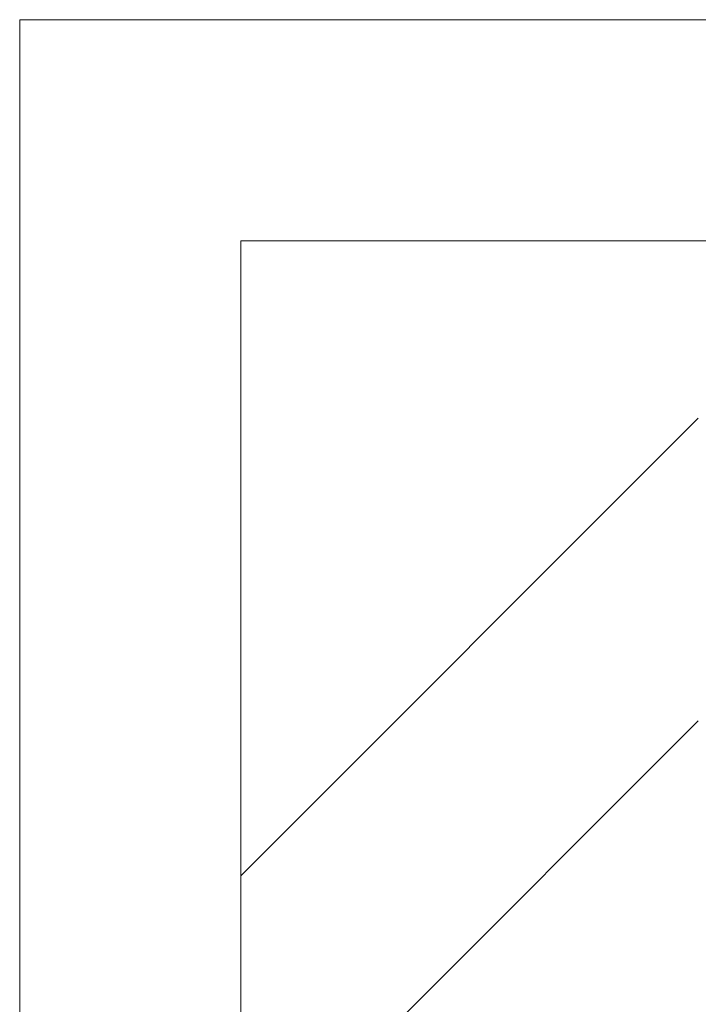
# Model space of a CAD drawing. Header units: millimetres. Extents: x -21522 to 71342, y -39668 to 2056.
# Tile 204 of 656: x -4573 to -4484, y -24727 to -24598. Entities that reach past the tile are written whole.
import ezdxf

# ---------------------------------------------------------------- set-up
doc = ezdxf.new("R2010")
doc.units = ezdxf.units.MM
doc.layers.add('A-WALL', color=113, linetype='Continuous', lineweight=13)
doc.layers.add('A-WALL-PATT', color=111, linetype='Continuous', lineweight=13)

msp = doc.modelspace()

# ---------------------------------------------------------------- hatches: boundary and pattern name
at = {"layer": 'A-WALL-PATT'}
h = msp.add_hatch(dxfattribs=at)
h.set_pattern_fill('FP_1', color=30, style=0, pattern_type=2)
h.set_pattern_definition([(45, (0, 0), (-112.2532, 112.2532), []), (45, (39.69, 0), (0, 224.5064), []), (45, (-39.69, 0), (0, 224.5064), [])])
h.paths.add_polyline_path([(-4544.01, -33091.62), (-4484.01, -33031.62), (-4484.01, -24626.67), (-4544.01, -24626.67), (-4544.01, -32613.08)])

# ---------------------------------------------------------------- linework, layer by layer
at = {"layer": 'A-WALL', "color": 30}
for p, q in [((-4573.01, -24597.67), (-4573.01, -33120.62)), ((-3777.86, -24597.67), (-4573.01, -24597.67)), ((-4544.01, -24626.67), (-4544.01, -33091.62)), ((-3777.86, -24626.67), (-4544.01, -24626.67))]:
    msp.add_line(p, q, dxfattribs=at)

doc.saveas('drawing.dxf')
